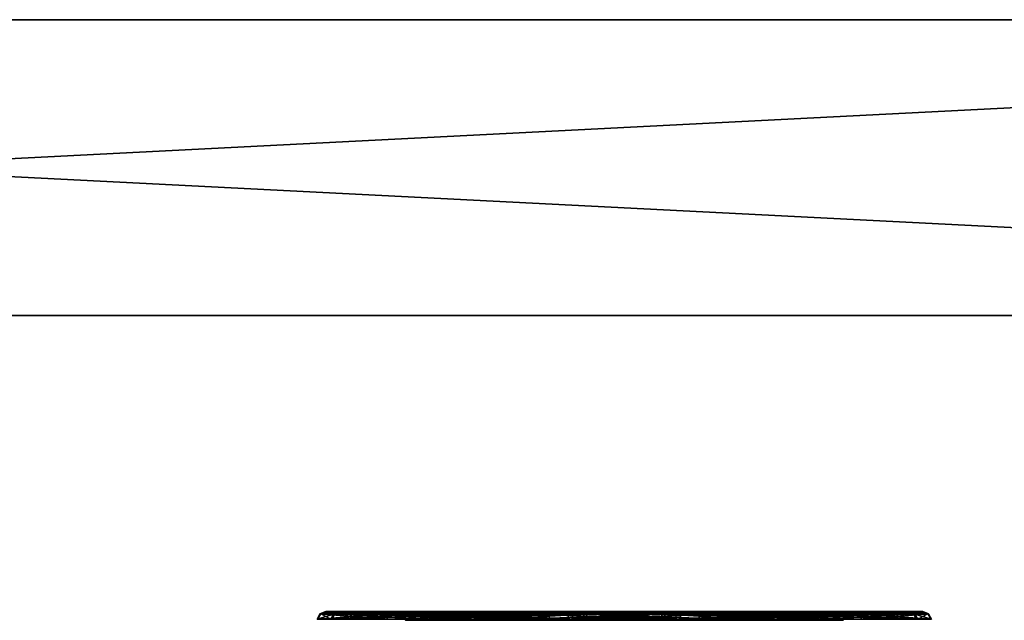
# Model space of a CAD drawing. Header units: millimetres. Extents: x -150 to 150, y -85 to 1149.
# Tile 354 of 656: x -76.35 to -73.02, y 1014.37 to 1016.4. Entities that reach past the tile are written whole.
import ezdxf

# ---------------------------------------------------------------- set-up
doc = ezdxf.new("R2010")
doc.units = ezdxf.units.MM
doc.header["$LTSCALE"] = 21.359881
for name, color, linetype in [('6217', 7, 'CONTINUOUS'), ('6218', 7, 'CONTINUOUS'), ('6219', 7, 'CONTINUOUS'), ('6220', 7, 'CONTINUOUS'), ('6221', 7, 'CONTINUOUS'), ('6222', 7, 'CONTINUOUS'), ('6223', 7, 'CONTINUOUS'), ('6224', 7, 'CONTINUOUS'), ('6258', 7, 'CONTINUOUS'), ('6259', 7, 'CONTINUOUS'), ('6260', 7, 'CONTINUOUS'), ('6261', 7, 'CONTINUOUS'), ('6262', 7, 'CONTINUOUS'), ('6263', 7, 'CONTINUOUS'), ('6264', 7, 'CONTINUOUS'), ('6265', 7, 'CONTINUOUS'), ('9017', 7, 'CONTINUOUS'), ('9018', 7, 'CONTINUOUS'), ('9019', 7, 'CONTINUOUS')]:
    doc.layers.add(name, color=color, linetype=linetype)

msp = doc.modelspace()

# ---------------------------------------------------------------- linework, layer by layer
at = {"layer": '6217', "linetype": 'CONTINUOUS'}
for points in [[(-75.0527, 1014.3912, 237.5128), (-75.0211, 1014.3912, 237.9044), (-75.044, 1014.37, 237.5144), (-75.0527, 1014.3912, 237.5128)], [(-74.8843, 1014.3912, 237.158), (-75.0527, 1014.3912, 237.5128), (-74.8776, 1014.37, 237.1637), (-74.8843, 1014.3912, 237.158)], [(-74.8776, 1014.37, 237.1637), (-75.0527, 1014.3912, 237.5128), (-75.044, 1014.37, 237.5144), (-74.8776, 1014.37, 237.1637)], [(-75.044, 1014.37, 237.5144), (-75.0211, 1014.3912, 237.9044), (-75.0128, 1014.37, 237.9014), (-75.044, 1014.37, 237.5144)], [(-75.0211, 1014.3912, 237.9044), (-74.7979, 1014.3912, 238.2276), (-75.0128, 1014.37, 237.9014), (-75.0211, 1014.3912, 237.9044)], [(-74.7979, 1014.3912, 238.2276), (-74.7937, 1014.3815, 238.2226), (-75.0128, 1014.37, 237.9014), (-74.7979, 1014.3912, 238.2276)], [(-74.7937, 1014.3815, 238.2226), (-74.7922, 1014.37, 238.2209), (-75.0128, 1014.37, 237.9014), (-74.7937, 1014.3815, 238.2226)], [(-74.5611, 1014.3912, 236.9349), (-74.8843, 1014.3912, 237.158), (-74.5581, 1014.37, 236.9431), (-74.5611, 1014.3912, 236.9349)], [(-74.5581, 1014.37, 236.9431), (-74.8843, 1014.3912, 237.158), (-74.8776, 1014.37, 237.1637), (-74.5581, 1014.37, 236.9431)], [(-74.1696, 1014.3912, 236.9032), (-74.5611, 1014.3912, 236.9349), (-74.1711, 1014.37, 236.9119), (-74.1696, 1014.3912, 236.9032)], [(-74.1711, 1014.37, 236.9119), (-74.5611, 1014.3912, 236.9349), (-74.5581, 1014.37, 236.9431), (-74.1711, 1014.37, 236.9119)], [(-73.8204, 1014.37, 237.0783), (-74.1696, 1014.3912, 236.9032), (-74.1711, 1014.37, 236.9119), (-73.8204, 1014.37, 237.0783)], [(-73.8147, 1014.3912, 237.0716), (-74.1696, 1014.3912, 236.9032), (-73.8189, 1014.3815, 237.0766), (-73.8147, 1014.3912, 237.0716)], [(-73.8189, 1014.3815, 237.0766), (-74.1696, 1014.3912, 236.9032), (-73.8204, 1014.37, 237.0783), (-73.8189, 1014.3815, 237.0766)]]:
    msp.add_3dface(points, dxfattribs=at)
at = {"layer": '6218', "linetype": 'CONTINUOUS'}
for points in [[(-75.0411, 1014.4, 237.9113), (-75.0527, 1014.3912, 237.5128), (-75.0738, 1014.4, 237.5104), (-75.0411, 1014.4, 237.9113)], [(-75.0738, 1014.4, 237.5104), (-75.0527, 1014.3912, 237.5128), (-74.9013, 1014.4, 237.1453), (-75.0738, 1014.4, 237.5104)], [(-75.0211, 1014.3912, 237.9044), (-75.0527, 1014.3912, 237.5128), (-75.0411, 1014.4, 237.9113), (-75.0211, 1014.3912, 237.9044)], [(-75.0527, 1014.3912, 237.5128), (-74.8843, 1014.3912, 237.158), (-74.9013, 1014.4, 237.1453), (-75.0527, 1014.3912, 237.5128)], [(-74.8117, 1014.4, 238.2438), (-75.0211, 1014.3912, 237.9044), (-75.0411, 1014.4, 237.9113), (-74.8117, 1014.4, 238.2438)], [(-75.0211, 1014.3912, 237.9044), (-74.8117, 1014.4, 238.2438), (-74.8042, 1014.3977, 238.235), (-75.0211, 1014.3912, 237.9044)], [(-74.7979, 1014.3912, 238.2276), (-75.0211, 1014.3912, 237.9044), (-74.8042, 1014.3977, 238.235), (-74.7979, 1014.3912, 238.2276)], [(-74.9013, 1014.4, 237.1453), (-74.8843, 1014.3912, 237.158), (-74.5701, 1014.4, 236.9156), (-74.9013, 1014.4, 237.1453)], [(-74.8843, 1014.3912, 237.158), (-74.5611, 1014.3912, 236.9349), (-74.5701, 1014.4, 236.9156), (-74.8843, 1014.3912, 237.158)], [(-74.5701, 1014.4, 236.9156), (-74.5611, 1014.3912, 236.9349), (-74.1682, 1014.4, 236.8819), (-74.5701, 1014.4, 236.9156)], [(-74.5611, 1014.3912, 236.9349), (-74.1696, 1014.3912, 236.9032), (-74.1682, 1014.4, 236.8819), (-74.5611, 1014.3912, 236.9349)], [(-74.1696, 1014.3912, 236.9032), (-73.8147, 1014.3912, 237.0716), (-73.9729, 1014.4, 236.9444), (-74.1696, 1014.3912, 236.9032)], [(-74.1682, 1014.4, 236.8819), (-74.1696, 1014.3912, 236.9032), (-73.9729, 1014.4, 236.9444), (-74.1682, 1014.4, 236.8819)], [(-73.9729, 1014.4, 236.9444), (-73.8147, 1014.3912, 237.0716), (-73.8084, 1014.3977, 237.0642), (-73.9729, 1014.4, 236.9444)], [(-73.801, 1014.4, 237.0555), (-73.9729, 1014.4, 236.9444), (-73.8084, 1014.3977, 237.0642), (-73.801, 1014.4, 237.0555)]]:
    msp.add_3dface(points, dxfattribs=at)
at = {"layer": '6219', "linetype": 'CONTINUOUS'}
for points in [[(-74.7937, 1014.3815, 238.2226), (-74.7979, 1014.3912, 238.2276), (-74.4431, 1014.3912, 238.396), (-74.7937, 1014.3815, 238.2226)], [(-74.7922, 1014.37, 238.2209), (-74.7937, 1014.3815, 238.2226), (-74.4431, 1014.3912, 238.396), (-74.7922, 1014.37, 238.2209)], [(-74.7922, 1014.37, 238.2209), (-74.4431, 1014.3912, 238.396), (-74.4415, 1014.37, 238.3873), (-74.7922, 1014.37, 238.2209)], [(-74.4431, 1014.3912, 238.396), (-74.0516, 1014.3912, 238.3643), (-74.4415, 1014.37, 238.3873), (-74.4431, 1014.3912, 238.396)], [(-74.4415, 1014.37, 238.3873), (-74.0516, 1014.3912, 238.3643), (-74.0545, 1014.37, 238.3561), (-74.4415, 1014.37, 238.3873)], [(-74.0516, 1014.3912, 238.3643), (-73.7283, 1014.3912, 238.1412), (-74.0545, 1014.37, 238.3561), (-74.0516, 1014.3912, 238.3643)], [(-74.0545, 1014.37, 238.3561), (-73.7283, 1014.3912, 238.1412), (-73.735, 1014.37, 238.1355), (-74.0545, 1014.37, 238.3561)], [(-73.8189, 1014.3815, 237.0766), (-73.8204, 1014.37, 237.0783), (-73.5998, 1014.37, 237.3978), (-73.8189, 1014.3815, 237.0766)], [(-73.8147, 1014.3912, 237.0716), (-73.8189, 1014.3815, 237.0766), (-73.5998, 1014.37, 237.3978), (-73.8147, 1014.3912, 237.0716)], [(-73.5916, 1014.3912, 237.3949), (-73.8147, 1014.3912, 237.0716), (-73.5998, 1014.37, 237.3978), (-73.5916, 1014.3912, 237.3949)], [(-73.7283, 1014.3912, 238.1412), (-73.5599, 1014.3912, 237.7864), (-73.735, 1014.37, 238.1355), (-73.7283, 1014.3912, 238.1412)], [(-73.735, 1014.37, 238.1355), (-73.5599, 1014.3912, 237.7864), (-73.5686, 1014.37, 237.7848), (-73.735, 1014.37, 238.1355)], [(-73.5686, 1014.37, 237.7848), (-73.5916, 1014.3912, 237.3949), (-73.5998, 1014.37, 237.3978), (-73.5686, 1014.37, 237.7848)], [(-73.5599, 1014.3912, 237.7864), (-73.5916, 1014.3912, 237.3949), (-73.5686, 1014.37, 237.7848), (-73.5599, 1014.3912, 237.7864)]]:
    msp.add_3dface(points, dxfattribs=at)
at = {"layer": '6220', "linetype": 'CONTINUOUS'}
for points in [[(-74.8042, 1014.3977, 238.235), (-74.8117, 1014.4, 238.2438), (-74.6397, 1014.4, 238.3548), (-74.8042, 1014.3977, 238.235)], [(-74.7979, 1014.3912, 238.2276), (-74.8042, 1014.3977, 238.235), (-74.6397, 1014.4, 238.3548), (-74.7979, 1014.3912, 238.2276)], [(-74.4431, 1014.3912, 238.396), (-74.7979, 1014.3912, 238.2276), (-74.6397, 1014.4, 238.3548), (-74.4431, 1014.3912, 238.396)], [(-74.4445, 1014.4, 238.4173), (-74.4431, 1014.3912, 238.396), (-74.6397, 1014.4, 238.3548), (-74.4445, 1014.4, 238.4173)], [(-74.0516, 1014.3912, 238.3643), (-74.4431, 1014.3912, 238.396), (-74.4445, 1014.4, 238.4173), (-74.0516, 1014.3912, 238.3643)], [(-74.0425, 1014.4, 238.3836), (-74.0516, 1014.3912, 238.3643), (-74.4445, 1014.4, 238.4173), (-74.0425, 1014.4, 238.3836)], [(-73.7283, 1014.3912, 238.1412), (-74.0516, 1014.3912, 238.3643), (-74.0425, 1014.4, 238.3836), (-73.7283, 1014.3912, 238.1412)], [(-73.7113, 1014.4, 238.1539), (-73.7283, 1014.3912, 238.1412), (-74.0425, 1014.4, 238.3836), (-73.7113, 1014.4, 238.1539)], [(-73.8084, 1014.3977, 237.0642), (-73.8147, 1014.3912, 237.0716), (-73.5916, 1014.3912, 237.3949), (-73.8084, 1014.3977, 237.0642)], [(-73.801, 1014.4, 237.0555), (-73.8084, 1014.3977, 237.0642), (-73.5916, 1014.3912, 237.3949), (-73.801, 1014.4, 237.0555)], [(-73.801, 1014.4, 237.0555), (-73.5916, 1014.3912, 237.3949), (-73.5715, 1014.4, 237.3879), (-73.801, 1014.4, 237.0555)], [(-73.5599, 1014.3912, 237.7864), (-73.7283, 1014.3912, 238.1412), (-73.7113, 1014.4, 238.1539), (-73.5599, 1014.3912, 237.7864)], [(-73.5388, 1014.4, 237.7888), (-73.5599, 1014.3912, 237.7864), (-73.7113, 1014.4, 238.1539), (-73.5388, 1014.4, 237.7888)], [(-73.5916, 1014.3912, 237.3949), (-73.5599, 1014.3912, 237.7864), (-73.5715, 1014.4, 237.3879), (-73.5916, 1014.3912, 237.3949)], [(-73.5715, 1014.4, 237.3879), (-73.5599, 1014.3912, 237.7864), (-73.5388, 1014.4, 237.7888), (-73.5715, 1014.4, 237.3879)]]:
    msp.add_3dface(points, dxfattribs=at)
at = {"layer": '6221', "linetype": 'CONTINUOUS'}
for points in [[(-75.3323, 1014.3923, 237.4616), (-75.1009, 1014.3923, 236.9738), (-75.342, 1014.3733, 237.4598), (-75.3323, 1014.3923, 237.4616)], [(-75.342, 1014.3733, 237.4598), (-75.1009, 1014.3923, 236.9738), (-75.1083, 1014.3733, 236.9674), (-75.342, 1014.3733, 237.4598)], [(-75.2981, 1014.3733, 238.0031), (-75.3323, 1014.3923, 237.4616), (-75.342, 1014.3733, 237.4598), (-75.2981, 1014.3733, 238.0031)], [(-75.2889, 1014.3923, 237.9998), (-75.3323, 1014.3923, 237.4616), (-75.2981, 1014.3733, 238.0031), (-75.2889, 1014.3923, 237.9998)], [(-74.9885, 1014.3733, 238.4516), (-75.2889, 1014.3923, 237.9998), (-75.2981, 1014.3733, 238.0031), (-74.9885, 1014.3733, 238.4516)], [(-74.9821, 1014.3923, 238.4442), (-75.2889, 1014.3923, 237.9998), (-74.9864, 1014.3837, 238.4492), (-74.9821, 1014.3923, 238.4442)], [(-74.9864, 1014.3837, 238.4492), (-75.2889, 1014.3923, 237.9998), (-74.9885, 1014.3733, 238.4516), (-74.9864, 1014.3837, 238.4492)], [(-75.1009, 1014.3923, 236.9738), (-74.6565, 1014.3923, 236.6671), (-75.1083, 1014.3733, 236.9674), (-75.1009, 1014.3923, 236.9738)], [(-75.1083, 1014.3733, 236.9674), (-74.6565, 1014.3923, 236.6671), (-74.6598, 1014.3733, 236.6578), (-75.1083, 1014.3733, 236.9674)], [(-74.6565, 1014.3923, 236.6671), (-74.1183, 1014.3923, 236.6236), (-74.6598, 1014.3733, 236.6578), (-74.6565, 1014.3923, 236.6671)], [(-74.6598, 1014.3733, 236.6578), (-74.1183, 1014.3923, 236.6236), (-74.1166, 1014.3733, 236.614), (-74.6598, 1014.3733, 236.6578)], [(-74.1183, 1014.3923, 236.6236), (-73.6305, 1014.3923, 236.855), (-74.1166, 1014.3733, 236.614), (-74.1183, 1014.3923, 236.6236)], [(-73.6305, 1014.3923, 236.855), (-73.6262, 1014.3837, 236.85), (-74.1166, 1014.3733, 236.614), (-73.6305, 1014.3923, 236.855)], [(-73.6262, 1014.3837, 236.85), (-73.6242, 1014.3733, 236.8476), (-74.1166, 1014.3733, 236.614), (-73.6262, 1014.3837, 236.85)]]:
    msp.add_3dface(points, dxfattribs=at)
at = {"layer": '6222', "linetype": 'CONTINUOUS'}
for points in [[(-75.1009, 1014.3923, 236.9738), (-75.3323, 1014.3923, 237.4616), (-75.3121, 1014.4, 237.4625), (-75.1009, 1014.3923, 236.9738)], [(-75.3323, 1014.3923, 237.4616), (-75.2889, 1014.3923, 237.9998), (-75.2711, 1014.4, 237.9899), (-75.3323, 1014.3923, 237.4616)], [(-75.3121, 1014.4, 237.4625), (-75.3323, 1014.3923, 237.4616), (-75.2711, 1014.4, 237.9899), (-75.3121, 1014.4, 237.4625)], [(-75.0851, 1014.4, 236.9862), (-75.1009, 1014.3923, 236.9738), (-75.3121, 1014.4, 237.4625), (-75.0851, 1014.4, 236.9862)], [(-75.2889, 1014.3923, 237.9998), (-74.9821, 1014.3923, 238.4442), (-75.1491, 1014.4, 238.2295), (-75.2889, 1014.3923, 237.9998)], [(-75.2711, 1014.4, 237.9899), (-75.2889, 1014.3923, 237.9998), (-75.1491, 1014.4, 238.2295), (-75.2711, 1014.4, 237.9899)], [(-75.1491, 1014.4, 238.2295), (-74.9821, 1014.3923, 238.4442), (-74.9761, 1014.398, 238.4371), (-75.1491, 1014.4, 238.2295)], [(-74.9691, 1014.4, 238.4289), (-75.1491, 1014.4, 238.2295), (-74.9761, 1014.398, 238.4371), (-74.9691, 1014.4, 238.4289)], [(-74.6565, 1014.3923, 236.6671), (-75.1009, 1014.3923, 236.9738), (-75.0851, 1014.4, 236.9862), (-74.6565, 1014.3923, 236.6671)], [(-74.6496, 1014.4, 236.6858), (-74.6565, 1014.3923, 236.6671), (-75.0851, 1014.4, 236.9862), (-74.6496, 1014.4, 236.6858)], [(-74.1183, 1014.3923, 236.6236), (-74.6565, 1014.3923, 236.6671), (-74.1226, 1014.4, 236.6432), (-74.1183, 1014.3923, 236.6236)], [(-74.1226, 1014.4, 236.6432), (-74.6565, 1014.3923, 236.6671), (-74.6496, 1014.4, 236.6858), (-74.1226, 1014.4, 236.6432)], [(-73.6435, 1014.4, 236.8703), (-74.1183, 1014.3923, 236.6236), (-74.1226, 1014.4, 236.6432), (-73.6435, 1014.4, 236.8703)], [(-74.1183, 1014.3923, 236.6236), (-73.6435, 1014.4, 236.8703), (-73.6365, 1014.398, 236.8621), (-74.1183, 1014.3923, 236.6236)], [(-73.6305, 1014.3923, 236.855), (-74.1183, 1014.3923, 236.6236), (-73.6365, 1014.398, 236.8621), (-73.6305, 1014.3923, 236.855)]]:
    msp.add_3dface(points, dxfattribs=at)
at = {"layer": '6223', "linetype": 'CONTINUOUS'}
for points in [[(-74.9864, 1014.3837, 238.4492), (-74.9885, 1014.3733, 238.4516), (-74.4961, 1014.3733, 238.6852), (-74.9864, 1014.3837, 238.4492)], [(-74.9821, 1014.3923, 238.4442), (-74.9864, 1014.3837, 238.4492), (-74.4961, 1014.3733, 238.6852), (-74.9821, 1014.3923, 238.4442)], [(-74.4943, 1014.3923, 238.6756), (-74.9821, 1014.3923, 238.4442), (-74.4961, 1014.3733, 238.6852), (-74.4943, 1014.3923, 238.6756)], [(-73.9528, 1014.3733, 238.6414), (-74.4943, 1014.3923, 238.6756), (-74.4961, 1014.3733, 238.6852), (-73.9528, 1014.3733, 238.6414)], [(-73.9561, 1014.3923, 238.6322), (-74.4943, 1014.3923, 238.6756), (-73.9528, 1014.3733, 238.6414), (-73.9561, 1014.3923, 238.6322)], [(-73.5118, 1014.3923, 238.3254), (-73.9561, 1014.3923, 238.6322), (-73.5043, 1014.3733, 238.3318), (-73.5118, 1014.3923, 238.3254)], [(-73.5043, 1014.3733, 238.3318), (-73.9561, 1014.3923, 238.6322), (-73.9528, 1014.3733, 238.6414), (-73.5043, 1014.3733, 238.3318)], [(-73.6262, 1014.3837, 236.85), (-73.6305, 1014.3923, 236.855), (-73.3238, 1014.3923, 237.2994), (-73.6262, 1014.3837, 236.85)], [(-73.6242, 1014.3733, 236.8476), (-73.6262, 1014.3837, 236.85), (-73.3238, 1014.3923, 237.2994), (-73.6242, 1014.3733, 236.8476)], [(-73.6242, 1014.3733, 236.8476), (-73.3238, 1014.3923, 237.2994), (-73.3145, 1014.3733, 237.2961), (-73.6242, 1014.3733, 236.8476)], [(-73.2803, 1014.3923, 237.8376), (-73.5118, 1014.3923, 238.3254), (-73.2707, 1014.3733, 237.8394), (-73.2803, 1014.3923, 237.8376)], [(-73.2707, 1014.3733, 237.8394), (-73.5118, 1014.3923, 238.3254), (-73.5043, 1014.3733, 238.3318), (-73.2707, 1014.3733, 237.8394)], [(-73.3238, 1014.3923, 237.2994), (-73.2803, 1014.3923, 237.8376), (-73.3145, 1014.3733, 237.2961), (-73.3238, 1014.3923, 237.2994)], [(-73.3145, 1014.3733, 237.2961), (-73.2803, 1014.3923, 237.8376), (-73.2707, 1014.3733, 237.8394), (-73.3145, 1014.3733, 237.2961)]]:
    msp.add_3dface(points, dxfattribs=at)
at = {"layer": '6224', "linetype": 'CONTINUOUS'}
for points in [[(-74.9761, 1014.398, 238.4371), (-74.9821, 1014.3923, 238.4442), (-74.4943, 1014.3923, 238.6756), (-74.9761, 1014.398, 238.4371)], [(-74.9691, 1014.4, 238.4289), (-74.9761, 1014.398, 238.4371), (-74.4943, 1014.3923, 238.6756), (-74.9691, 1014.4, 238.4289)], [(-74.9691, 1014.4, 238.4289), (-74.4943, 1014.3923, 238.6756), (-74.49, 1014.4, 238.656), (-74.9691, 1014.4, 238.4289)], [(-74.4943, 1014.3923, 238.6756), (-73.9561, 1014.3923, 238.6322), (-74.49, 1014.4, 238.656), (-74.4943, 1014.3923, 238.6756)], [(-74.49, 1014.4, 238.656), (-73.9561, 1014.3923, 238.6322), (-73.963, 1014.4, 238.6134), (-74.49, 1014.4, 238.656)], [(-73.963, 1014.4, 238.6134), (-73.9561, 1014.3923, 238.6322), (-73.5275, 1014.4, 238.313), (-73.963, 1014.4, 238.6134)], [(-73.9561, 1014.3923, 238.6322), (-73.5118, 1014.3923, 238.3254), (-73.5275, 1014.4, 238.313), (-73.9561, 1014.3923, 238.6322)], [(-73.6365, 1014.398, 236.8621), (-73.6435, 1014.4, 236.8703), (-73.4635, 1014.4, 237.0697), (-73.6365, 1014.398, 236.8621)], [(-73.6305, 1014.3923, 236.855), (-73.6365, 1014.398, 236.8621), (-73.4635, 1014.4, 237.0697), (-73.6305, 1014.3923, 236.855)], [(-73.3238, 1014.3923, 237.2994), (-73.6305, 1014.3923, 236.855), (-73.4635, 1014.4, 237.0697), (-73.3238, 1014.3923, 237.2994)], [(-73.5275, 1014.4, 238.313), (-73.5118, 1014.3923, 238.3254), (-73.3005, 1014.4, 237.8367), (-73.5275, 1014.4, 238.313)], [(-73.5118, 1014.3923, 238.3254), (-73.2803, 1014.3923, 237.8376), (-73.3005, 1014.4, 237.8367), (-73.5118, 1014.3923, 238.3254)], [(-73.3415, 1014.4, 237.3093), (-73.3238, 1014.3923, 237.2994), (-73.4635, 1014.4, 237.0697), (-73.3415, 1014.4, 237.3093)], [(-73.2803, 1014.3923, 237.8376), (-73.3238, 1014.3923, 237.2994), (-73.3415, 1014.4, 237.3093), (-73.2803, 1014.3923, 237.8376)], [(-73.3005, 1014.4, 237.8367), (-73.2803, 1014.3923, 237.8376), (-73.3415, 1014.4, 237.3093), (-73.3005, 1014.4, 237.8367)]]:
    msp.add_3dface(points, dxfattribs=at)
at = {"layer": '6258', "linetype": 'CONTINUOUS'}
for points in [[(-75.0544, 1014.3912, 362.4772), (-74.8908, 1014.3912, 362.8342), (-75.0458, 1014.37, 362.4757), (-75.0544, 1014.3912, 362.4772)], [(-75.0176, 1014.3912, 362.0861), (-75.0544, 1014.3912, 362.4772), (-75.0094, 1014.37, 362.0892), (-75.0176, 1014.3912, 362.0861)], [(-75.0094, 1014.37, 362.0892), (-75.0544, 1014.3912, 362.4772), (-75.0458, 1014.37, 362.4757), (-75.0094, 1014.37, 362.0892)], [(-75.0458, 1014.37, 362.4757), (-74.8908, 1014.3912, 362.8342), (-74.8841, 1014.37, 362.8286), (-75.0458, 1014.37, 362.4757)], [(-74.7902, 1014.3912, 361.7659), (-75.0176, 1014.3912, 362.0861), (-74.786, 1014.3815, 361.7709), (-74.7902, 1014.3912, 361.7659)], [(-74.786, 1014.3815, 361.7709), (-75.0176, 1014.3912, 362.0861), (-74.7846, 1014.37, 361.7727), (-74.786, 1014.3815, 361.7709)], [(-74.7846, 1014.37, 361.7727), (-75.0176, 1014.3912, 362.0861), (-75.0094, 1014.37, 362.0892), (-74.7846, 1014.37, 361.7727)], [(-74.8908, 1014.3912, 362.8342), (-74.5706, 1014.3912, 363.0617), (-74.8841, 1014.37, 362.8286), (-74.8908, 1014.3912, 362.8342)], [(-74.8841, 1014.37, 362.8286), (-74.5706, 1014.3912, 363.0617), (-74.5675, 1014.37, 363.0534), (-74.8841, 1014.37, 362.8286)], [(-74.5706, 1014.3912, 363.0617), (-74.1795, 1014.3912, 363.0985), (-74.5675, 1014.37, 363.0534), (-74.5706, 1014.3912, 363.0617)], [(-74.5675, 1014.37, 363.0534), (-74.1795, 1014.3912, 363.0985), (-74.181, 1014.37, 363.0899), (-74.5675, 1014.37, 363.0534)], [(-73.8225, 1014.3912, 362.9349), (-73.8266, 1014.3815, 362.9299), (-74.181, 1014.37, 363.0899), (-73.8225, 1014.3912, 362.9349)], [(-74.1795, 1014.3912, 363.0985), (-73.8225, 1014.3912, 362.9349), (-74.181, 1014.37, 363.0899), (-74.1795, 1014.3912, 363.0985)], [(-73.8266, 1014.3815, 362.9299), (-73.8281, 1014.37, 362.9281), (-74.181, 1014.37, 363.0899), (-73.8266, 1014.3815, 362.9299)]]:
    msp.add_3dface(points, dxfattribs=at)
at = {"layer": '6259', "linetype": 'CONTINUOUS'}
for points in [[(-74.8908, 1014.3912, 362.8342), (-75.0544, 1014.3912, 362.4772), (-75.075, 1014.4, 362.4828), (-74.8908, 1014.3912, 362.8342)], [(-74.9063, 1014.4, 362.8488), (-74.8908, 1014.3912, 362.8342), (-75.075, 1014.4, 362.4828), (-74.9063, 1014.4, 362.8488)], [(-75.075, 1014.4, 362.4828), (-75.0544, 1014.3912, 362.4772), (-75.0383, 1014.4, 362.081), (-75.075, 1014.4, 362.4828)], [(-75.0544, 1014.3912, 362.4772), (-75.0176, 1014.3912, 362.0861), (-75.0383, 1014.4, 362.081), (-75.0544, 1014.3912, 362.4772)], [(-75.0383, 1014.4, 362.081), (-75.0176, 1014.3912, 362.0861), (-74.9429, 1014.4, 361.8996), (-75.0383, 1014.4, 362.081)], [(-75.0176, 1014.3912, 362.0861), (-74.7902, 1014.3912, 361.7659), (-74.9429, 1014.4, 361.8996), (-75.0176, 1014.3912, 362.0861)], [(-74.9429, 1014.4, 361.8996), (-74.7902, 1014.3912, 361.7659), (-74.7964, 1014.3977, 361.7584), (-74.9429, 1014.4, 361.8996)], [(-74.8037, 1014.4, 361.7495), (-74.9429, 1014.4, 361.8996), (-74.7964, 1014.3977, 361.7584), (-74.8037, 1014.4, 361.7495)], [(-74.5706, 1014.3912, 363.0617), (-74.8908, 1014.3912, 362.8342), (-74.9063, 1014.4, 362.8488), (-74.5706, 1014.3912, 363.0617)], [(-74.5767, 1014.4, 363.082), (-74.5706, 1014.3912, 363.0617), (-74.9063, 1014.4, 362.8488), (-74.5767, 1014.4, 363.082)], [(-74.1762, 1014.4, 363.1195), (-74.5706, 1014.3912, 363.0617), (-74.5767, 1014.4, 363.082), (-74.1762, 1014.4, 363.1195)], [(-74.1795, 1014.3912, 363.0985), (-74.5706, 1014.3912, 363.0617), (-74.1762, 1014.4, 363.1195), (-74.1795, 1014.3912, 363.0985)], [(-73.8089, 1014.4, 362.9512), (-74.1795, 1014.3912, 363.0985), (-74.1762, 1014.4, 363.1195), (-73.8089, 1014.4, 362.9512)], [(-74.1795, 1014.3912, 363.0985), (-73.8089, 1014.4, 362.9512), (-73.8163, 1014.3977, 362.9424), (-74.1795, 1014.3912, 363.0985)], [(-73.8225, 1014.3912, 362.9349), (-74.1795, 1014.3912, 363.0985), (-73.8163, 1014.3977, 362.9424), (-73.8225, 1014.3912, 362.9349)]]:
    msp.add_3dface(points, dxfattribs=at)
at = {"layer": '6260', "linetype": 'CONTINUOUS'}
for points in [[(-74.7902, 1014.3912, 361.7659), (-74.786, 1014.3815, 361.7709), (-74.4316, 1014.37, 361.6109), (-74.7902, 1014.3912, 361.7659)], [(-74.4331, 1014.3912, 361.6023), (-74.7902, 1014.3912, 361.7659), (-74.4316, 1014.37, 361.6109), (-74.4331, 1014.3912, 361.6023)], [(-74.786, 1014.3815, 361.7709), (-74.7846, 1014.37, 361.7727), (-74.4316, 1014.37, 361.6109), (-74.786, 1014.3815, 361.7709)], [(-74.042, 1014.3912, 361.6391), (-74.4331, 1014.3912, 361.6023), (-74.0451, 1014.37, 361.6474), (-74.042, 1014.3912, 361.6391)], [(-74.0451, 1014.37, 361.6474), (-74.4331, 1014.3912, 361.6023), (-74.4316, 1014.37, 361.6109), (-74.0451, 1014.37, 361.6474)], [(-73.7286, 1014.37, 361.8722), (-74.042, 1014.3912, 361.6391), (-74.0451, 1014.37, 361.6474), (-73.7286, 1014.37, 361.8722)], [(-73.7218, 1014.3912, 361.8666), (-74.042, 1014.3912, 361.6391), (-73.7286, 1014.37, 361.8722), (-73.7218, 1014.3912, 361.8666)], [(-73.8281, 1014.37, 362.9281), (-73.8266, 1014.3815, 362.9299), (-73.595, 1014.3912, 362.6147), (-73.8281, 1014.37, 362.9281)], [(-73.8281, 1014.37, 362.9281), (-73.595, 1014.3912, 362.6147), (-73.6033, 1014.37, 362.6116), (-73.8281, 1014.37, 362.9281)], [(-73.8266, 1014.3815, 362.9299), (-73.8225, 1014.3912, 362.9349), (-73.595, 1014.3912, 362.6147), (-73.8266, 1014.3815, 362.9299)], [(-73.5669, 1014.37, 362.2251), (-73.7218, 1014.3912, 361.8666), (-73.7286, 1014.37, 361.8722), (-73.5669, 1014.37, 362.2251)], [(-73.5582, 1014.3912, 362.2236), (-73.7218, 1014.3912, 361.8666), (-73.5669, 1014.37, 362.2251), (-73.5582, 1014.3912, 362.2236)], [(-73.595, 1014.3912, 362.6147), (-73.5582, 1014.3912, 362.2236), (-73.6033, 1014.37, 362.6116), (-73.595, 1014.3912, 362.6147)], [(-73.6033, 1014.37, 362.6116), (-73.5582, 1014.3912, 362.2236), (-73.5669, 1014.37, 362.2251), (-73.6033, 1014.37, 362.6116)]]:
    msp.add_3dface(points, dxfattribs=at)
at = {"layer": '6261', "linetype": 'CONTINUOUS'}
for points in [[(-74.8037, 1014.4, 361.7495), (-74.7964, 1014.3977, 361.7584), (-74.4331, 1014.3912, 361.6023), (-74.8037, 1014.4, 361.7495)], [(-74.8037, 1014.4, 361.7495), (-74.4331, 1014.3912, 361.6023), (-74.4365, 1014.4, 361.5813), (-74.8037, 1014.4, 361.7495)], [(-74.7964, 1014.3977, 361.7584), (-74.7902, 1014.3912, 361.7659), (-74.4331, 1014.3912, 361.6023), (-74.7964, 1014.3977, 361.7584)], [(-74.4331, 1014.3912, 361.6023), (-74.042, 1014.3912, 361.6391), (-74.4365, 1014.4, 361.5813), (-74.4331, 1014.3912, 361.6023)], [(-74.4365, 1014.4, 361.5813), (-74.042, 1014.3912, 361.6391), (-74.036, 1014.4, 361.6188), (-74.4365, 1014.4, 361.5813)], [(-74.042, 1014.3912, 361.6391), (-73.7218, 1014.3912, 361.8666), (-73.7063, 1014.4, 361.852), (-74.042, 1014.3912, 361.6391)], [(-74.036, 1014.4, 361.6188), (-74.042, 1014.3912, 361.6391), (-73.7063, 1014.4, 361.852), (-74.036, 1014.4, 361.6188)], [(-73.8225, 1014.3912, 362.9349), (-73.8163, 1014.3977, 362.9424), (-73.6698, 1014.4, 362.8012), (-73.8225, 1014.3912, 362.9349)], [(-73.595, 1014.3912, 362.6147), (-73.8225, 1014.3912, 362.9349), (-73.6698, 1014.4, 362.8012), (-73.595, 1014.3912, 362.6147)], [(-73.8163, 1014.3977, 362.9424), (-73.8089, 1014.4, 362.9512), (-73.6698, 1014.4, 362.8012), (-73.8163, 1014.3977, 362.9424)], [(-73.7218, 1014.3912, 361.8666), (-73.5582, 1014.3912, 362.2236), (-73.5376, 1014.4, 362.218), (-73.7218, 1014.3912, 361.8666)], [(-73.7063, 1014.4, 361.852), (-73.7218, 1014.3912, 361.8666), (-73.5376, 1014.4, 362.218), (-73.7063, 1014.4, 361.852)], [(-73.5743, 1014.4, 362.6198), (-73.595, 1014.3912, 362.6147), (-73.6698, 1014.4, 362.8012), (-73.5743, 1014.4, 362.6198)], [(-73.5582, 1014.3912, 362.2236), (-73.595, 1014.3912, 362.6147), (-73.5743, 1014.4, 362.6198), (-73.5582, 1014.3912, 362.2236)], [(-73.5376, 1014.4, 362.218), (-73.5582, 1014.3912, 362.2236), (-73.5743, 1014.4, 362.6198), (-73.5376, 1014.4, 362.218)]]:
    msp.add_3dface(points, dxfattribs=at)
at = {"layer": '6262', "linetype": 'CONTINUOUS'}
for points in [[(-75.3347, 1014.3923, 362.5247), (-75.2841, 1014.3923, 361.9871), (-75.3444, 1014.3733, 362.5263), (-75.3347, 1014.3923, 362.5247)], [(-75.3444, 1014.3733, 362.5263), (-75.2841, 1014.3923, 361.9871), (-75.2933, 1014.3733, 361.9837), (-75.3444, 1014.3733, 362.5263)], [(-75.1174, 1014.3733, 363.0218), (-75.3347, 1014.3923, 362.5247), (-75.3444, 1014.3733, 362.5263), (-75.1174, 1014.3733, 363.0218)], [(-75.1098, 1014.3923, 363.0155), (-75.3347, 1014.3923, 362.5247), (-75.1174, 1014.3733, 363.0218), (-75.1098, 1014.3923, 363.0155)], [(-74.9714, 1014.3923, 361.5469), (-74.9757, 1014.3837, 361.5417), (-75.2933, 1014.3733, 361.9837), (-74.9714, 1014.3923, 361.5469)], [(-75.2841, 1014.3923, 361.9871), (-74.9714, 1014.3923, 361.5469), (-75.2933, 1014.3733, 361.9837), (-75.2841, 1014.3923, 361.9871)], [(-74.9757, 1014.3837, 361.5417), (-74.9777, 1014.3733, 361.5393), (-75.2933, 1014.3733, 361.9837), (-74.9757, 1014.3837, 361.5417)], [(-74.673, 1014.3733, 363.3374), (-75.1098, 1014.3923, 363.0155), (-75.1174, 1014.3733, 363.0218), (-74.673, 1014.3733, 363.3374)], [(-74.6696, 1014.3923, 363.3282), (-75.1098, 1014.3923, 363.0155), (-74.673, 1014.3733, 363.3374), (-74.6696, 1014.3923, 363.3282)], [(-74.1304, 1014.3733, 363.3885), (-74.6696, 1014.3923, 363.3282), (-74.673, 1014.3733, 363.3374), (-74.1304, 1014.3733, 363.3885)], [(-74.132, 1014.3923, 363.3788), (-74.6696, 1014.3923, 363.3282), (-74.1304, 1014.3733, 363.3885), (-74.132, 1014.3923, 363.3788)], [(-73.6412, 1014.3923, 363.1539), (-74.132, 1014.3923, 363.3788), (-73.6369, 1014.3837, 363.159), (-73.6412, 1014.3923, 363.1539)], [(-73.6369, 1014.3837, 363.159), (-74.132, 1014.3923, 363.3788), (-73.6349, 1014.3733, 363.1615), (-73.6369, 1014.3837, 363.159)], [(-73.6349, 1014.3733, 363.1615), (-74.132, 1014.3923, 363.3788), (-74.1304, 1014.3733, 363.3885), (-73.6349, 1014.3733, 363.1615)]]:
    msp.add_3dface(points, dxfattribs=at)
at = {"layer": '6263', "linetype": 'CONTINUOUS'}
for points in [[(-75.2841, 1014.3923, 361.9871), (-75.3347, 1014.3923, 362.5247), (-75.2655, 1014.4, 361.9947), (-75.2841, 1014.3923, 361.9871)], [(-75.3347, 1014.3923, 362.5247), (-75.1098, 1014.3923, 363.0155), (-75.0949, 1014.4, 363.0022), (-75.3347, 1014.3923, 362.5247)], [(-75.2655, 1014.4, 361.9947), (-75.3347, 1014.3923, 362.5247), (-75.315, 1014.4, 362.5211), (-75.2655, 1014.4, 361.9947)], [(-75.315, 1014.4, 362.5211), (-75.3347, 1014.3923, 362.5247), (-75.0949, 1014.4, 363.0022), (-75.315, 1014.4, 362.5211)], [(-74.9587, 1014.4, 361.5623), (-75.2841, 1014.3923, 361.9871), (-75.2655, 1014.4, 361.9947), (-74.9587, 1014.4, 361.5623)], [(-75.2841, 1014.3923, 361.9871), (-74.9587, 1014.4, 361.5623), (-74.9655, 1014.398, 361.554), (-75.2841, 1014.3923, 361.9871)], [(-74.9714, 1014.3923, 361.5469), (-75.2841, 1014.3923, 361.9871), (-74.9655, 1014.398, 361.554), (-74.9714, 1014.3923, 361.5469)], [(-75.1098, 1014.3923, 363.0155), (-74.6696, 1014.3923, 363.3282), (-74.6652, 1014.4, 363.3085), (-75.1098, 1014.3923, 363.0155)], [(-75.0949, 1014.4, 363.0022), (-75.1098, 1014.3923, 363.0155), (-74.6652, 1014.4, 363.3085), (-75.0949, 1014.4, 363.0022)], [(-74.6696, 1014.3923, 363.3282), (-74.132, 1014.3923, 363.3788), (-74.1387, 1014.4, 363.3596), (-74.6696, 1014.3923, 363.3282)], [(-74.6652, 1014.4, 363.3085), (-74.6696, 1014.3923, 363.3282), (-74.1387, 1014.4, 363.3596), (-74.6652, 1014.4, 363.3085)], [(-74.1387, 1014.4, 363.3596), (-74.132, 1014.3923, 363.3788), (-73.8815, 1014.4, 363.2811), (-74.1387, 1014.4, 363.3596)], [(-74.132, 1014.3923, 363.3788), (-73.6412, 1014.3923, 363.1539), (-73.8815, 1014.4, 363.2811), (-74.132, 1014.3923, 363.3788)], [(-73.8815, 1014.4, 363.2811), (-73.6412, 1014.3923, 363.1539), (-73.6471, 1014.398, 363.1467), (-73.8815, 1014.4, 363.2811)], [(-73.6539, 1014.4, 363.1385), (-73.8815, 1014.4, 363.2811), (-73.6471, 1014.398, 363.1467), (-73.6539, 1014.4, 363.1385)]]:
    msp.add_3dface(points, dxfattribs=at)
at = {"layer": '6264', "linetype": 'CONTINUOUS'}
for points in [[(-74.9777, 1014.3733, 361.5393), (-74.9757, 1014.3837, 361.5417), (-74.4806, 1014.3923, 361.322), (-74.9777, 1014.3733, 361.5393)], [(-74.9777, 1014.3733, 361.5393), (-74.4806, 1014.3923, 361.322), (-74.4822, 1014.3733, 361.3123), (-74.9777, 1014.3733, 361.5393)], [(-74.9757, 1014.3837, 361.5417), (-74.9714, 1014.3923, 361.5469), (-74.4806, 1014.3923, 361.322), (-74.9757, 1014.3837, 361.5417)], [(-74.4806, 1014.3923, 361.322), (-73.943, 1014.3923, 361.3726), (-74.4822, 1014.3733, 361.3123), (-74.4806, 1014.3923, 361.322)], [(-74.4822, 1014.3733, 361.3123), (-73.943, 1014.3923, 361.3726), (-73.9396, 1014.3733, 361.3634), (-74.4822, 1014.3733, 361.3123)], [(-73.943, 1014.3923, 361.3726), (-73.5028, 1014.3923, 361.6853), (-73.9396, 1014.3733, 361.3634), (-73.943, 1014.3923, 361.3726)], [(-73.9396, 1014.3733, 361.3634), (-73.5028, 1014.3923, 361.6853), (-73.4952, 1014.3733, 361.679), (-73.9396, 1014.3733, 361.3634)], [(-73.6412, 1014.3923, 363.1539), (-73.6369, 1014.3837, 363.159), (-73.3193, 1014.3733, 362.7171), (-73.6412, 1014.3923, 363.1539)], [(-73.3285, 1014.3923, 362.7137), (-73.6412, 1014.3923, 363.1539), (-73.3193, 1014.3733, 362.7171), (-73.3285, 1014.3923, 362.7137)], [(-73.6369, 1014.3837, 363.159), (-73.6349, 1014.3733, 363.1615), (-73.3193, 1014.3733, 362.7171), (-73.6369, 1014.3837, 363.159)], [(-73.5028, 1014.3923, 361.6853), (-73.2779, 1014.3923, 362.1761), (-73.4952, 1014.3733, 361.679), (-73.5028, 1014.3923, 361.6853)], [(-73.4952, 1014.3733, 361.679), (-73.2779, 1014.3923, 362.1761), (-73.2682, 1014.3733, 362.1745), (-73.4952, 1014.3733, 361.679)], [(-73.2779, 1014.3923, 362.1761), (-73.3285, 1014.3923, 362.7137), (-73.2682, 1014.3733, 362.1745), (-73.2779, 1014.3923, 362.1761)], [(-73.2682, 1014.3733, 362.1745), (-73.3285, 1014.3923, 362.7137), (-73.3193, 1014.3733, 362.7171), (-73.2682, 1014.3733, 362.1745)]]:
    msp.add_3dface(points, dxfattribs=at)
at = {"layer": '6265', "linetype": 'CONTINUOUS'}
for points in [[(-74.9714, 1014.3923, 361.5469), (-74.9655, 1014.398, 361.554), (-74.7311, 1014.4, 361.4197), (-74.9714, 1014.3923, 361.5469)], [(-74.4806, 1014.3923, 361.322), (-74.9714, 1014.3923, 361.5469), (-74.7311, 1014.4, 361.4197), (-74.4806, 1014.3923, 361.322)], [(-74.9655, 1014.398, 361.554), (-74.9587, 1014.4, 361.5623), (-74.7311, 1014.4, 361.4197), (-74.9655, 1014.398, 361.554)], [(-74.4739, 1014.4, 361.3412), (-74.4806, 1014.3923, 361.322), (-74.7311, 1014.4, 361.4197), (-74.4739, 1014.4, 361.3412)], [(-73.943, 1014.3923, 361.3726), (-74.4806, 1014.3923, 361.322), (-74.4739, 1014.4, 361.3412), (-73.943, 1014.3923, 361.3726)], [(-73.9474, 1014.4, 361.3923), (-73.943, 1014.3923, 361.3726), (-74.4739, 1014.4, 361.3412), (-73.9474, 1014.4, 361.3923)], [(-73.5028, 1014.3923, 361.6853), (-73.943, 1014.3923, 361.3726), (-73.9474, 1014.4, 361.3923), (-73.5028, 1014.3923, 361.6853)], [(-73.5177, 1014.4, 361.6986), (-73.5028, 1014.3923, 361.6853), (-73.9474, 1014.4, 361.3923), (-73.5177, 1014.4, 361.6986)], [(-73.6539, 1014.4, 363.1385), (-73.6471, 1014.398, 363.1467), (-73.3285, 1014.3923, 362.7137), (-73.6539, 1014.4, 363.1385)], [(-73.6539, 1014.4, 363.1385), (-73.3285, 1014.3923, 362.7137), (-73.3471, 1014.4, 362.7061), (-73.6539, 1014.4, 363.1385)], [(-73.6471, 1014.398, 363.1467), (-73.6412, 1014.3923, 363.1539), (-73.3285, 1014.3923, 362.7137), (-73.6471, 1014.398, 363.1467)], [(-73.2779, 1014.3923, 362.1761), (-73.5028, 1014.3923, 361.6853), (-73.5177, 1014.4, 361.6986), (-73.2779, 1014.3923, 362.1761)], [(-73.2976, 1014.4, 362.1797), (-73.2779, 1014.3923, 362.1761), (-73.5177, 1014.4, 361.6986), (-73.2976, 1014.4, 362.1797)], [(-73.3285, 1014.3923, 362.7137), (-73.2779, 1014.3923, 362.1761), (-73.3471, 1014.4, 362.7061), (-73.3285, 1014.3923, 362.7137)], [(-73.3471, 1014.4, 362.7061), (-73.2779, 1014.3923, 362.1761), (-73.2976, 1014.4, 362.1797), (-73.3471, 1014.4, 362.7061)]]:
    msp.add_3dface(points, dxfattribs=at)
at = {"layer": '9017', "color": 7, "linetype": 'CONTINUOUS', "true_color": 0x0080c0}
for points in [[(-147.3375, 1016.4, 288.3331), (-147.8, 1016.4, 300), (147.3388, 1016.4, 288.3564), (-147.3375, 1016.4, 288.3331)], [(147.3388, 1016.4, 288.3564), (-147.8, 1016.4, 300), (147.8, 1016.4, 300), (147.3388, 1016.4, 288.3564)], [(147.8, 1016.4, 300), (-147.8, 1016.4, 300), (-147.3388, 1016.4, 311.6436), (147.8, 1016.4, 300)], [(147.3375, 1016.4, 311.6669), (147.8, 1016.4, 300), (-147.3388, 1016.4, 311.6436), (147.3375, 1016.4, 311.6669)], [(-145.9758, 1016.4, 323.1496), (147.3375, 1016.4, 311.6669), (-147.3388, 1016.4, 311.6436), (-145.9758, 1016.4, 323.1496)], [(-145.9676, 1016.4, 276.7996), (-147.3375, 1016.4, 288.3331), (145.9758, 1016.4, 276.8504), (-145.9676, 1016.4, 276.7996)], [(145.9758, 1016.4, 276.8504), (-147.3375, 1016.4, 288.3331), (147.3388, 1016.4, 288.3564), (145.9758, 1016.4, 276.8504)], [(145.9676, 1016.4, 323.2004), (147.3375, 1016.4, 311.6669), (-145.9758, 1016.4, 323.1496), (145.9676, 1016.4, 323.2004)], [(-143.7027, 1016.4, 334.5512), (145.9676, 1016.4, 323.2004), (-145.9758, 1016.4, 323.1496), (-143.7027, 1016.4, 334.5512)], [(-143.6821, 1016.4, 265.3647), (-145.9676, 1016.4, 276.7996), (143.7027, 1016.4, 265.4488), (-143.6821, 1016.4, 265.3647)], [(143.7027, 1016.4, 265.4488), (-145.9676, 1016.4, 276.7996), (145.9758, 1016.4, 276.8504), (143.7027, 1016.4, 265.4488)], [(143.6821, 1016.4, 334.6353), (145.9676, 1016.4, 323.2004), (-143.7027, 1016.4, 334.5512), (143.6821, 1016.4, 334.6353)], [(-140.5506, 1016.4, 345.7201), (143.6821, 1016.4, 334.6353), (-143.7027, 1016.4, 334.5512), (-140.5506, 1016.4, 345.7201)], [(-140.5128, 1016.4, 254.1638), (-143.6821, 1016.4, 265.3647), (140.5506, 1016.4, 254.2799), (-140.5128, 1016.4, 254.1638)], [(140.5506, 1016.4, 254.2799), (-143.6821, 1016.4, 265.3647), (143.7027, 1016.4, 265.4488), (140.5506, 1016.4, 254.2799)], [(140.5128, 1016.4, 345.8362), (143.6821, 1016.4, 334.6353), (-140.5506, 1016.4, 345.7201), (140.5128, 1016.4, 345.8362)], [(-131.6743, 1016.4, 367.1331), (140.5128, 1016.4, 345.8362), (-140.5506, 1016.4, 345.7201), (-131.6743, 1016.4, 367.1331)], [(-136.4619, 1016.4, 243.2361), (-140.5128, 1016.4, 254.1638), (131.6743, 1016.4, 232.8669), (-136.4619, 1016.4, 243.2361)], [(131.6743, 1016.4, 232.8669), (-140.5128, 1016.4, 254.1638), (140.5506, 1016.4, 254.2799), (131.6743, 1016.4, 232.8669)], [(-131.591, 1016.4, 232.7035), (-136.4619, 1016.4, 243.2361), (131.6743, 1016.4, 232.8669), (-131.591, 1016.4, 232.7035)], [(136.4619, 1016.4, 356.7639), (140.5128, 1016.4, 345.8362), (-131.6743, 1016.4, 367.1331), (136.4619, 1016.4, 356.7639)], [(131.591, 1016.4, 367.2965), (136.4619, 1016.4, 356.7639), (-131.6743, 1016.4, 367.1331), (131.591, 1016.4, 367.2965)], [(-119.5976, 1016.4, 386.838), (131.591, 1016.4, 367.2965), (-131.6743, 1016.4, 367.1331), (-119.5976, 1016.4, 386.838)], [(-119.4746, 1016.4, 212.9921), (-131.591, 1016.4, 232.7035), (119.5976, 1016.4, 213.162), (-119.4746, 1016.4, 212.9921)], [(119.5976, 1016.4, 213.162), (-131.591, 1016.4, 232.7035), (131.6743, 1016.4, 232.8669), (119.5976, 1016.4, 213.162)], [(119.4746, 1016.4, 387.0079), (131.591, 1016.4, 367.2965), (-119.5976, 1016.4, 386.838), (119.4746, 1016.4, 387.0079)], [(-104.5494, 1016.4, 404.4695), (119.4746, 1016.4, 387.0079), (-119.5976, 1016.4, 386.838), (-104.5494, 1016.4, 404.4695)], [(-104.4162, 1016.4, 195.3968), (-119.4746, 1016.4, 212.9921), (104.5494, 1016.4, 195.5305), (-104.4162, 1016.4, 195.3968)], [(104.5494, 1016.4, 195.5305), (-119.4746, 1016.4, 212.9921), (119.5976, 1016.4, 213.162), (104.5494, 1016.4, 195.5305)], [(104.4162, 1016.4, 404.6032), (119.4746, 1016.4, 387.0079), (-104.5494, 1016.4, 404.4695), (104.4162, 1016.4, 404.6032)], [(-86.9207, 1016.4, 419.5377), (104.4162, 1016.4, 404.6032), (-104.5494, 1016.4, 404.4695), (-86.9207, 1016.4, 419.5377)], [(-86.7943, 1016.4, 180.3706), (-104.4162, 1016.4, 195.3968), (86.9207, 1016.4, 180.4623), (-86.7943, 1016.4, 180.3706)], [(86.9207, 1016.4, 180.4623), (-104.4162, 1016.4, 195.3968), (104.5494, 1016.4, 195.5305), (86.9207, 1016.4, 180.4623)], [(86.7943, 1016.4, 419.6294), (104.4162, 1016.4, 404.6032), (-86.9207, 1016.4, 419.5377), (86.7943, 1016.4, 419.6294)], [(-67.1594, 1016.4, 431.6588), (86.7943, 1016.4, 419.6294), (-86.9207, 1016.4, 419.5377), (-67.1594, 1016.4, 431.6588)], [(-67.0268, 1016.4, 168.274), (-86.7943, 1016.4, 180.3706), (67.1594, 1016.4, 168.3412), (-67.0268, 1016.4, 168.274)], [(67.1594, 1016.4, 168.3412), (-86.7943, 1016.4, 180.3706), (86.9207, 1016.4, 180.4623), (67.1594, 1016.4, 168.3412)]]:
    msp.add_3dface(points, dxfattribs=at)
at = {"layer": '9018', "color": 7, "linetype": 'CONTINUOUS', "true_color": 0x0080c0}
for points in [[(-86.9159, 1015.4, 180.4572), (-86.7943, 1016.4, 180.3706), (-67.155, 1015.4, 168.3374), (-86.9159, 1015.4, 180.4572)], [(-86.7943, 1016.4, 180.3706), (-67.0268, 1016.4, 168.274), (-67.155, 1015.4, 168.3374), (-86.7943, 1016.4, 180.3706)]]:
    msp.add_3dface(points, dxfattribs=at)
at = {"layer": '9019', "color": 7, "linetype": 'CONTINUOUS', "true_color": 0x0080c0}
for points in [[(-67.1594, 1016.4, 431.6588), (-86.9207, 1016.4, 419.5377), (-86.7895, 1015.4, 419.6345), (-67.1594, 1016.4, 431.6588)], [(-67.0226, 1015.4, 431.7301), (-67.1594, 1016.4, 431.6588), (-86.7895, 1015.4, 419.6345), (-67.0226, 1015.4, 431.7301)]]:
    msp.add_3dface(points, dxfattribs=at)

doc.saveas('drawing.dxf')
